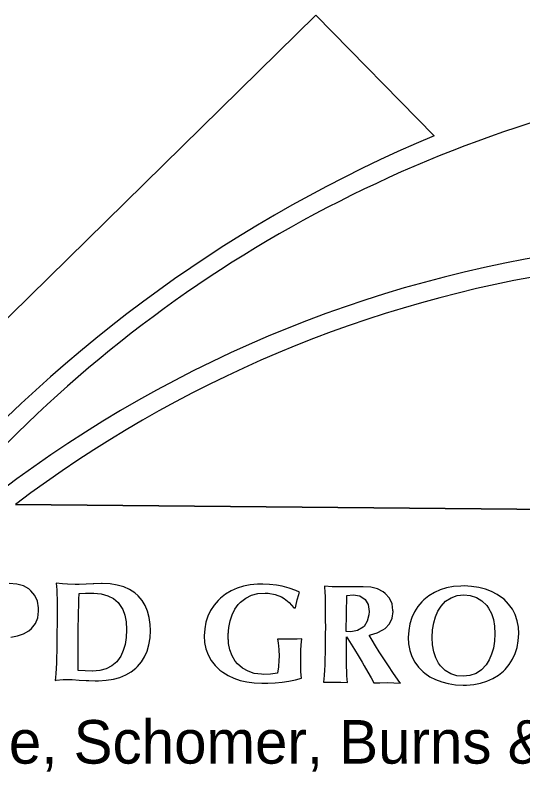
# Model space of a CAD drawing. Extents: x -37878.7 to -37844.7, y -19791.4 to -19769.4.
# Drawn here: x -37870.114 to -37869.256, y -19789.916 to -19788.629 of the extents above; entities that cross this region are included whole.
import ezdxf

# ---------------------------------------------------------------- set-up
doc = ezdxf.new("R2010")
doc.units = 0
for name, color, linetype in [('SC_Shading1', 7, 'Continuous'), ('SC_Shading2', 7, 'Continuous'), ('SC_Shading3', 7, 'Continuous'), ('SH_Text', 7, 'Continuous')]:
    doc.layers.add(name, color=color, linetype=linetype)

msp = doc.modelspace()

# ---------------------------------------------------------------- linework, layer by layer
at = {"layer": 'SC_Shading1'}
msp.add_lwpolyline([(-37870.1132, -19789.4561), (-37868.7819, -19789.4684), (-37869.1759, -19789.0615)], dxfattribs=at)
msp.add_arc((-37868.8722, -19791.0932), 2.0544, 98.5028, 127.1645, dxfattribs=at)
at = {"layer": 'SC_Shading2'}
msp.add_lwpolyline([(-37869.4058, -19788.8331), (-37869.6057, -19788.6294), (-37870.4446, -19789.4531), (-37870.2665, -19789.4547)], dxfattribs=at)
msp.add_arc((-37868.5042, -19790.9882), 2.336, 112.701, 138.9715, dxfattribs=at)
at = {"layer": 'SC_Shading3'}
for centre, radius, start, end in [((-37868.582, -19790.8858), 2.177, 99.7142, 138.9144), ((-37868.8727, -19791.0994), 2.0922, 97.565, 128.219)]:
    msp.add_arc(centre, radius, start, end, dxfattribs=at)
at = {"layer": 'SH_Text'}
for points in [[(-37870.4446, -19789.4531), (-37869.6057, -19788.6294), (-37869.4058, -19788.8331)], [(-37868.7819, -19789.4684), (-37870.1132, -19789.4561)], [(-37870.1216, -19789.6806), (-37870.11, -19789.6784), (-37870.0997, -19789.6747), (-37870.0911, -19789.6698), (-37870.0864, -19789.6658), (-37870.0798, -19789.6575), (-37870.0759, -19789.6478), (-37870.0744, -19789.6363), (-37870.0745, -19789.6311), (-37870.0765, -19789.6198), (-37870.0807, -19789.6101), (-37870.0873, -19789.6021), (-37870.0909, -19789.599), (-37870.1002, -19789.5938), (-37870.1113, -19789.5907), (-37870.1239, -19789.5895)], [(-37870.1113, -19789.5907), (-37870.1239, -19789.5895)], [(-37870.0873, -19789.6021), (-37870.0909, -19789.599), (-37870.1002, -19789.5938), (-37870.1113, -19789.5907)], [(-37869.8911, -19789.704), (-37869.888, -19789.6933), (-37869.8861, -19789.6818), (-37869.8854, -19789.6693), (-37869.8858, -19789.6592), (-37869.8873, -19789.6474), (-37869.8902, -19789.6367), (-37869.8942, -19789.627), (-37869.8995, -19789.6182), (-37869.9061, -19789.6106), (-37869.9119, -19789.6056), (-37869.9207, -19789.6), (-37869.9305, -19789.5956), (-37869.9416, -19789.5924), (-37869.9536, -19789.5904), (-37869.9669, -19789.5896), (-37869.9682, -19789.5896), (-37869.9813, -19789.59), (-37869.9823, -19789.5901), (-37869.9938, -19789.5906), (-37870.0061, -19789.5912), (-37870.0129, -19789.5913), (-37870.0254, -19789.591), (-37870.0339, -19789.5904), (-37870.0449, -19789.5891), (-37870.0439, -19789.6002), (-37870.0437, -19789.6054), (-37870.0433, -19789.6181), (-37870.0433, -19789.6258), (-37870.0432, -19789.6363), (-37870.0433, -19789.6475), (-37870.0433, -19789.6592), (-37870.0434, -19789.6714), (-37870.0435, -19789.6806), (-37870.0436, -19789.6923), (-37870.0438, -19789.7036), (-37870.0441, -19789.7145), (-37870.0443, -19789.7246), (-37870.0447, -19789.7326), (-37870.0452, -19789.7423), (-37870.0452, -19789.7424), (-37870.0464, -19789.7535), (-37870.0447, -19789.7533), (-37870.0328, -19789.752), (-37870.0312, -19789.752), (-37870.0195, -19789.7522), (-37870.0178, -19789.7522), (-37870.0057, -19789.753), (-37869.9942, -19789.7536), (-37869.9893, -19789.7539), (-37869.9789, -19789.7543), (-37869.973, -19789.7542), (-37869.96, -19789.7533), (-37869.948, -19789.7513), (-37869.9371, -19789.7483), (-37869.9271, -19789.7442), (-37869.9182, -19789.739), (-37869.9101, -19789.7327), (-37869.9074, -19789.7302), (-37869.9008, -19789.7223), (-37869.8953, -19789.7136), (-37869.8911, -19789.704)], [(-37870.0449, -19789.5891), (-37870.0439, -19789.6002), (-37870.0437, -19789.6054), (-37870.0433, -19789.6181), (-37870.0433, -19789.6258), (-37870.0432, -19789.6363), (-37870.0433, -19789.6475), (-37870.0433, -19789.6592), (-37870.0434, -19789.6714), (-37870.0435, -19789.6806), (-37870.0436, -19789.6923), (-37870.0438, -19789.7036), (-37870.0441, -19789.7145), (-37870.0443, -19789.7246), (-37870.0447, -19789.7326), (-37870.0452, -19789.7423), (-37870.0452, -19789.7424), (-37870.0464, -19789.7535), (-37870.0447, -19789.7533), (-37870.0328, -19789.752), (-37870.0312, -19789.752), (-37870.0195, -19789.7522)], [(-37870.0129, -19789.5913), (-37870.0254, -19789.591), (-37870.0339, -19789.5904), (-37870.0449, -19789.5891)], [(-37869.9669, -19789.5896), (-37869.9682, -19789.5896), (-37869.9813, -19789.59), (-37869.9823, -19789.5901), (-37869.9938, -19789.5906), (-37870.0061, -19789.5912), (-37870.0129, -19789.5913)], [(-37869.9416, -19789.5924), (-37869.9536, -19789.5904), (-37869.9669, -19789.5896)], [(-37869.9119, -19789.6056), (-37869.9207, -19789.6), (-37869.9305, -19789.5956), (-37869.9416, -19789.5924)], [(-37869.7531, -19789.664), (-37869.7509, -19789.6527), (-37869.7474, -19789.6425), (-37869.7429, -19789.6333), (-37869.7369, -19789.6252), (-37869.7331, -19789.6212), (-37869.7244, -19789.6143), (-37869.7147, -19789.6095), (-37869.7037, -19789.6066), (-37869.6918, -19789.6058), (-37869.6862, -19789.6061), (-37869.6746, -19789.6081), (-37869.6641, -19789.6123), (-37869.6595, -19789.6149), (-37869.6507, -19789.622), (-37869.643, -19789.631), (-37869.6404, -19789.631), (-37869.6399, -19789.628), (-37869.6376, -19789.6173), (-37869.6369, -19789.6154), (-37869.6337, -19789.6043), (-37869.6399, -19789.6016), (-37869.6509, -19789.5978), (-37869.663, -19789.5945), (-37869.6725, -19789.5928), (-37869.6844, -19789.5914), (-37869.6957, -19789.5908), (-37869.7046, -19789.591), (-37869.7168, -19789.5921), (-37869.7284, -19789.5944), (-37869.7391, -19789.5977), (-37869.7491, -19789.6022), (-37869.7584, -19789.6078), (-37869.7669, -19789.6144), (-37869.771, -19789.6182), (-37869.778, -19789.6263), (-37869.7839, -19789.6352), (-37869.7885, -19789.6448), (-37869.7917, -19789.6551), (-37869.7937, -19789.6663), (-37869.7944, -19789.678), (-37869.7938, -19789.6896), (-37869.7917, -19789.7003), (-37869.788, -19789.7105), (-37869.7829, -19789.7197), (-37869.7762, -19789.7281), (-37869.7681, -19789.7359), (-37869.7633, -19789.7395), (-37869.7543, -19789.7451), (-37869.7444, -19789.7498), (-37869.7339, -19789.7535), (-37869.7225, -19789.7561), (-37869.7102, -19789.7577), (-37869.6972, -19789.7582), (-37869.6871, -19789.7582), (-37869.6747, -19789.7577), (-37869.6626, -19789.7565), (-37869.6513, -19789.7548), (-37869.6404, -19789.7524), (-37869.63, -19789.7495), (-37869.6312, -19789.7392), (-37869.6315, -19789.7317), (-37869.6315, -19789.7183), (-37869.6314, -19789.7123), (-37869.6312, -19789.7027), (-37869.6308, -19789.6933), (-37869.6294, -19789.6834), (-37869.6376, -19789.6839), (-37869.6501, -19789.6839), (-37869.6593, -19789.6839), (-37869.6706, -19789.6836), (-37869.6694, -19789.6902), (-37869.6683, -19789.7012), (-37869.668, -19789.713), (-37869.6682, -19789.7191), (-37869.6691, -19789.7306), (-37869.6706, -19789.741), (-37869.6709, -19789.741), (-37869.6824, -19789.7428), (-37869.6944, -19789.7434), (-37869.6978, -19789.7432), (-37869.7099, -19789.7416), (-37869.7205, -19789.7381), (-37869.73, -19789.7328), (-37869.7382, -19789.7256), (-37869.7422, -19789.7208), (-37869.7475, -19789.712), (-37869.7513, -19789.702), (-37869.7535, -19789.6909), (-37869.7542, -19789.6773), (-37869.7531, -19789.664)], [(-37869.6957, -19789.5908), (-37869.7046, -19789.591), (-37869.7168, -19789.5921), (-37869.7284, -19789.5944), (-37869.7391, -19789.5977), (-37869.7491, -19789.6022), (-37869.7584, -19789.6078), (-37869.7669, -19789.6144), (-37869.771, -19789.6182), (-37869.778, -19789.6263), (-37869.7839, -19789.6352), (-37869.7885, -19789.6448), (-37869.7917, -19789.6551), (-37869.7937, -19789.6663), (-37869.7944, -19789.678), (-37869.7938, -19789.6896), (-37869.7917, -19789.7003), (-37869.788, -19789.7105), (-37869.7829, -19789.7197), (-37869.7762, -19789.7281), (-37869.7681, -19789.7359), (-37869.7633, -19789.7395), (-37869.7543, -19789.7451)], [(-37869.6337, -19789.6043), (-37869.6399, -19789.6016), (-37869.6509, -19789.5978), (-37869.663, -19789.5945), (-37869.6725, -19789.5928), (-37869.6844, -19789.5914), (-37869.6957, -19789.5908)], [(-37869.5541, -19789.6923), (-37869.5539, -19789.6801), (-37869.5518, -19789.6832), (-37869.5464, -19789.692), (-37869.5406, -19789.7014), (-37869.5343, -19789.7116), (-37869.5277, -19789.7225), (-37869.524, -19789.7288), (-37869.5179, -19789.7394), (-37869.5125, -19789.749), (-37869.5079, -19789.7576), (-37869.498, -19789.7573), (-37869.4854, -19789.7572), (-37869.4739, -19789.7575), (-37869.4628, -19789.758), (-37869.4637, -19789.7568), (-37869.4707, -19789.7476), (-37869.4758, -19789.7401), (-37869.4833, -19789.7289), (-37869.4921, -19789.7154), (-37869.4987, -19789.705), (-37869.505, -19789.6949), (-37869.5107, -19789.6855), (-37869.5157, -19789.677), (-37869.5137, -19789.6766), (-37869.5021, -19789.6731), (-37869.4924, -19789.668), (-37869.489, -19789.6657), (-37869.4815, -19789.6577), (-37869.4769, -19789.6482), (-37869.4753, -19789.6373), (-37869.4755, -19789.6353), (-37869.477, -19789.624), (-37869.4814, -19789.6143), (-37869.4886, -19789.6064), (-37869.4921, -19789.6037), (-37869.5016, -19789.599), (-37869.5127, -19789.5961), (-37869.5258, -19789.5951), (-37869.555, -19789.5954), (-37869.5782, -19789.5952), (-37869.5914, -19789.5944), (-37869.5905, -19789.6056), (-37869.5904, -19789.6108), (-37869.5899, -19789.6234), (-37869.59, -19789.63), (-37869.5899, -19789.6405), (-37869.5899, -19789.6517), (-37869.5898, -19789.6634), (-37869.5899, -19789.6756), (-37869.59, -19789.6835), (-37869.5903, -19789.6952), (-37869.5904, -19789.7065), (-37869.5906, -19789.7173), (-37869.5909, -19789.7276), (-37869.5912, -19789.7356), (-37869.5918, -19789.7454), (-37869.5929, -19789.7565), (-37869.5852, -19789.7563), (-37869.5727, -19789.7563), (-37869.5638, -19789.7564), (-37869.5525, -19789.7569), (-37869.5534, -19789.7458), (-37869.5537, -19789.7406), (-37869.554, -19789.7279), (-37869.554, -19789.7252), (-37869.5542, -19789.7148), (-37869.5543, -19789.7038), (-37869.5541, -19789.6923)], [(-37869.5782, -19789.5952), (-37869.5914, -19789.5944)], [(-37869.5914, -19789.5944), (-37869.5905, -19789.6056)], [(-37869.2629, -19789.6744), (-37869.2635, -19789.6634), (-37869.2655, -19789.6526), (-37869.2689, -19789.6423), (-37869.2738, -19789.6329), (-37869.2801, -19789.6244), (-37869.2879, -19789.6164), (-37869.2906, -19789.6143), (-37869.2993, -19789.6081), (-37869.3088, -19789.6031), (-37869.3193, -19789.5992), (-37869.3305, -19789.5964), (-37869.3426, -19789.5947), (-37869.3555, -19789.5939), (-37869.361, -19789.594), (-37869.3733, -19789.595), (-37869.3849, -19789.5971), (-37869.3957, -19789.6004), (-37869.4056, -19789.6049), (-37869.4149, -19789.6105), (-37869.4234, -19789.6174), (-37869.4267, -19789.6206), (-37869.4337, -19789.6287), (-37869.4392, -19789.6377), (-37869.4436, -19789.6474), (-37869.4468, -19789.6579), (-37869.4489, -19789.669), (-37869.4496, -19789.681), (-37869.4491, -19789.6919), (-37869.4471, -19789.7029), (-37869.4436, -19789.7132), (-37869.4387, -19789.7224), (-37869.4324, -19789.7311), (-37869.4246, -19789.7389), (-37869.4219, -19789.741), (-37869.4132, -19789.7472), (-37869.4037, -19789.7522), (-37869.3932, -19789.7561), (-37869.382, -19789.7589), (-37869.3699, -19789.7608), (-37869.357, -19789.7614), (-37869.3514, -19789.7614), (-37869.339, -19789.7604), (-37869.3274, -19789.7582), (-37869.3167, -19789.7549), (-37869.3067, -19789.7504), (-37869.2974, -19789.7447), (-37869.289, -19789.7379), (-37869.2859, -19789.7349), (-37869.279, -19789.7267), (-37869.2733, -19789.7177), (-37869.2689, -19789.7081), (-37869.2656, -19789.6976), (-37869.2638, -19789.6865), (-37869.2629, -19789.6744)], [(-37869.3555, -19789.5939), (-37869.361, -19789.594), (-37869.3733, -19789.595), (-37869.3849, -19789.5971), (-37869.3957, -19789.6004), (-37869.4056, -19789.6049), (-37869.4149, -19789.6105), (-37869.4234, -19789.6174), (-37869.4267, -19789.6206), (-37869.4337, -19789.6287), (-37869.4392, -19789.6377), (-37869.4436, -19789.6474), (-37869.4468, -19789.6579), (-37869.4489, -19789.669), (-37869.4496, -19789.681), (-37869.4491, -19789.6919), (-37869.4471, -19789.7029), (-37869.4436, -19789.7132), (-37869.4387, -19789.7224), (-37869.4324, -19789.7311), (-37869.4246, -19789.7389), (-37869.4219, -19789.741), (-37869.4132, -19789.7472)], [(-37869.2993, -19789.6081), (-37869.3088, -19789.6031), (-37869.3193, -19789.5992), (-37869.3305, -19789.5964), (-37869.3426, -19789.5947), (-37869.3555, -19789.5939)], [(-37870.0911, -19789.6698), (-37870.0864, -19789.6658), (-37870.0798, -19789.6575), (-37870.0759, -19789.6478), (-37870.0744, -19789.6363), (-37870.0745, -19789.6311), (-37870.0765, -19789.6198), (-37870.0807, -19789.6101), (-37870.0873, -19789.6021)], [(-37870.0075, -19789.6961), (-37870.0075, -19789.6842), (-37870.0074, -19789.6716), (-37870.0073, -19789.6616), (-37870.0071, -19789.6496), (-37870.007, -19789.638), (-37870.0067, -19789.627), (-37870.0065, -19789.6166), (-37870.0061, -19789.6067), (-37869.9954, -19789.6062), (-37869.9832, -19789.606), (-37869.9813, -19789.606), (-37869.9686, -19789.6073), (-37869.9575, -19789.6104), (-37869.9481, -19789.6152), (-37869.9401, -19789.622), (-37869.9375, -19789.6251), (-37869.9323, -19789.6335), (-37869.9286, -19789.6433), (-37869.9264, -19789.6546), (-37869.9258, -19789.6677), (-37869.9265, -19789.6811), (-37869.9284, -19789.6928), (-37869.9313, -19789.7032), (-37869.9356, -19789.7124), (-37869.9409, -19789.7202), (-37869.9425, -19789.7221), (-37869.9505, -19789.729), (-37869.96, -19789.734), (-37869.971, -19789.7368), (-37869.9835, -19789.7378), (-37869.996, -19789.7375), (-37870.0073, -19789.7365), (-37870.0074, -19789.7288), (-37870.0076, -19789.7185), (-37870.0076, -19789.7075), (-37870.0075, -19789.6961)], [(-37869.9837, -19789.7378), (-37869.996, -19789.7375), (-37870.0073, -19789.7365), (-37870.0074, -19789.7288), (-37870.0076, -19789.7185), (-37870.0076, -19789.7075), (-37870.0075, -19789.6961), (-37870.0075, -19789.6842), (-37870.0074, -19789.6716), (-37870.0073, -19789.6616), (-37870.0071, -19789.6496), (-37870.007, -19789.638), (-37870.0067, -19789.627), (-37870.0065, -19789.6166), (-37870.0061, -19789.6067), (-37869.9954, -19789.6062), (-37869.9832, -19789.606)], [(-37869.9832, -19789.606), (-37869.9813, -19789.606), (-37869.9686, -19789.6073), (-37869.9575, -19789.6104), (-37869.9481, -19789.6152), (-37869.9401, -19789.622), (-37869.9375, -19789.6251), (-37869.9323, -19789.6335), (-37869.9286, -19789.6433), (-37869.9264, -19789.6546), (-37869.9258, -19789.6674), (-37869.9258, -19789.668), (-37869.9265, -19789.6811), (-37869.9284, -19789.6928), (-37869.9313, -19789.7032), (-37869.9356, -19789.7124), (-37869.9409, -19789.7202), (-37869.9425, -19789.7221), (-37869.9505, -19789.729), (-37869.96, -19789.734), (-37869.971, -19789.7368), (-37869.9835, -19789.7378), (-37869.9837, -19789.7378)], [(-37869.9182, -19789.739), (-37869.9101, -19789.7327), (-37869.9074, -19789.7302), (-37869.9008, -19789.7223), (-37869.8953, -19789.7136), (-37869.8911, -19789.704), (-37869.888, -19789.6933), (-37869.8861, -19789.6818), (-37869.8854, -19789.6693), (-37869.8858, -19789.6592), (-37869.8873, -19789.6474), (-37869.8902, -19789.6367), (-37869.8942, -19789.627), (-37869.8995, -19789.6182), (-37869.9061, -19789.6106), (-37869.9119, -19789.6056)], [(-37869.6944, -19789.7434), (-37869.6978, -19789.7432), (-37869.7099, -19789.7416), (-37869.7205, -19789.7381), (-37869.73, -19789.7328), (-37869.7382, -19789.7256), (-37869.7422, -19789.7208), (-37869.7475, -19789.712), (-37869.7513, -19789.702), (-37869.7535, -19789.6909), (-37869.7542, -19789.6785), (-37869.7541, -19789.6763), (-37869.7531, -19789.664), (-37869.7509, -19789.6527), (-37869.7474, -19789.6425), (-37869.7429, -19789.6333), (-37869.7369, -19789.6252), (-37869.7331, -19789.6212), (-37869.7244, -19789.6143), (-37869.7147, -19789.6095), (-37869.7037, -19789.6066), (-37869.6918, -19789.6058)], [(-37869.6918, -19789.6058), (-37869.6862, -19789.6061), (-37869.6746, -19789.6081), (-37869.6641, -19789.6123), (-37869.6595, -19789.6149), (-37869.6507, -19789.622), (-37869.643, -19789.631), (-37869.6404, -19789.631), (-37869.6399, -19789.628), (-37869.6376, -19789.6173), (-37869.6369, -19789.6154), (-37869.6337, -19789.6043)], [(-37869.6918, -19789.6058), (-37869.6862, -19789.6061), (-37869.6746, -19789.6081), (-37869.6641, -19789.6123), (-37869.6595, -19789.6149), (-37869.6507, -19789.622), (-37869.643, -19789.631), (-37869.6404, -19789.631), (-37869.6399, -19789.628), (-37869.6376, -19789.6173), (-37869.6369, -19789.6154), (-37869.6337, -19789.6043)], [(-37869.5905, -19789.6056), (-37869.5904, -19789.6108), (-37869.5899, -19789.6234), (-37869.59, -19789.63), (-37869.5899, -19789.6405), (-37869.5899, -19789.6517), (-37869.5898, -19789.6634), (-37869.5899, -19789.6756), (-37869.59, -19789.6835), (-37869.5903, -19789.6952), (-37869.5904, -19789.7065), (-37869.5906, -19789.7173), (-37869.5909, -19789.7276), (-37869.5912, -19789.7356), (-37869.5918, -19789.7454), (-37869.5918, -19789.7454)], [(-37869.5258, -19789.5951), (-37869.555, -19789.5954), (-37869.5782, -19789.5952)], [(-37869.5127, -19789.5961), (-37869.5258, -19789.5951)], [(-37869.5021, -19789.6731), (-37869.4924, -19789.668), (-37869.489, -19789.6657), (-37869.4815, -19789.6577), (-37869.4769, -19789.6482), (-37869.4753, -19789.6373), (-37869.4755, -19789.6353), (-37869.477, -19789.624), (-37869.4814, -19789.6143), (-37869.4886, -19789.6064), (-37869.4921, -19789.6037), (-37869.5016, -19789.599), (-37869.5127, -19789.5961)], [(-37869.5544, -19789.6709), (-37869.5538, -19789.6098), (-37869.5427, -19789.609), (-37869.5316, -19789.6107), (-37869.5227, -19789.6165), (-37869.5224, -19789.6166), (-37869.5174, -19789.6254), (-37869.5157, -19789.6372), (-37869.5161, -19789.6425), (-37869.5189, -19789.6534), (-37869.5244, -19789.6621), (-37869.5261, -19789.6637), (-37869.5354, -19789.6694), (-37869.547, -19789.6712), (-37869.5544, -19789.6709)], [(-37869.547, -19789.6712), (-37869.5544, -19789.6709), (-37869.5538, -19789.6098), (-37869.5427, -19789.609)], [(-37869.5427, -19789.609), (-37869.5316, -19789.6107), (-37869.5227, -19789.6165), (-37869.5224, -19789.6166), (-37869.5174, -19789.6254), (-37869.5157, -19789.6372), (-37869.5161, -19789.6425), (-37869.5189, -19789.6534), (-37869.5244, -19789.6621), (-37869.5261, -19789.6637), (-37869.5354, -19789.6694), (-37869.547, -19789.6712)], [(-37869.4132, -19789.7472), (-37869.4037, -19789.7522), (-37869.3932, -19789.7561), (-37869.382, -19789.7589), (-37869.3699, -19789.7608), (-37869.357, -19789.7614), (-37869.3514, -19789.7614), (-37869.339, -19789.7604), (-37869.3274, -19789.7582), (-37869.3167, -19789.7549), (-37869.3067, -19789.7504), (-37869.2974, -19789.7447), (-37869.289, -19789.7379), (-37869.2859, -19789.7349), (-37869.279, -19789.7267), (-37869.2733, -19789.7177), (-37869.2689, -19789.7081), (-37869.2656, -19789.6976), (-37869.2638, -19789.6865), (-37869.2629, -19789.6744), (-37869.2635, -19789.6634), (-37869.2655, -19789.6526), (-37869.2689, -19789.6423), (-37869.2738, -19789.6329), (-37869.2801, -19789.6244), (-37869.2879, -19789.6164), (-37869.2906, -19789.6143), (-37869.2993, -19789.6081)], [(-37869.4132, -19789.7472), (-37869.4037, -19789.7522), (-37869.3932, -19789.7561), (-37869.382, -19789.7589), (-37869.3699, -19789.7608), (-37869.357, -19789.7614), (-37869.3514, -19789.7614), (-37869.339, -19789.7604), (-37869.3274, -19789.7582), (-37869.3167, -19789.7549), (-37869.3067, -19789.7504), (-37869.2974, -19789.7447), (-37869.289, -19789.7379), (-37869.2859, -19789.7349), (-37869.279, -19789.7267), (-37869.2733, -19789.7177), (-37869.2689, -19789.7081), (-37869.2656, -19789.6976), (-37869.2638, -19789.6865), (-37869.2629, -19789.6744), (-37869.2635, -19789.6634), (-37869.2655, -19789.6526), (-37869.2689, -19789.6423), (-37869.2738, -19789.6329), (-37869.2801, -19789.6244), (-37869.2879, -19789.6164), (-37869.2906, -19789.6143), (-37869.2993, -19789.6081)], [(-37869.4085, -19789.6679), (-37869.4066, -19789.6563), (-37869.4036, -19789.6458), (-37869.3995, -19789.6365), (-37869.3943, -19789.6281), (-37869.3865, -19789.6197), (-37869.3773, -19789.6137), (-37869.3672, -19789.61), (-37869.3556, -19789.609), (-37869.3451, -19789.6099), (-37869.3344, -19789.6132), (-37869.3251, -19789.6189), (-37869.3171, -19789.6268), (-37869.3139, -19789.6313), (-37869.3092, -19789.6403), (-37869.3058, -19789.6504), (-37869.3039, -19789.6619), (-37869.3033, -19789.6745), (-37869.304, -19789.6873), (-37869.3059, -19789.699), (-37869.3088, -19789.7094), (-37869.3129, -19789.7189), (-37869.3181, -19789.7271), (-37869.3182, -19789.7273), (-37869.326, -19789.7358), (-37869.3351, -19789.7418), (-37869.3454, -19789.7453), (-37869.3569, -19789.7465), (-37869.3674, -19789.7455), (-37869.3779, -19789.7422), (-37869.3872, -19789.7366), (-37869.3952, -19789.7286), (-37869.3986, -19789.7242), (-37869.4032, -19789.7152), (-37869.4067, -19789.7051), (-37869.4087, -19789.6936), (-37869.4092, -19789.6808), (-37869.4085, -19789.6679)], [(-37869.3569, -19789.7465), (-37869.3674, -19789.7455), (-37869.3779, -19789.7422), (-37869.3872, -19789.7366), (-37869.3952, -19789.7286), (-37869.3986, -19789.7242), (-37869.4032, -19789.7152), (-37869.4067, -19789.7051), (-37869.4087, -19789.6936), (-37869.4092, -19789.6811), (-37869.4092, -19789.6805), (-37869.4085, -19789.6679), (-37869.4066, -19789.6563), (-37869.4036, -19789.6458), (-37869.3995, -19789.6365), (-37869.3943, -19789.6281), (-37869.3943, -19789.6281), (-37869.3865, -19789.6197), (-37869.3773, -19789.6137), (-37869.3672, -19789.61), (-37869.3556, -19789.609)], [(-37869.3556, -19789.609), (-37869.3451, -19789.6099), (-37869.3344, -19789.6132), (-37869.3251, -19789.6189), (-37869.3171, -19789.6268), (-37869.3139, -19789.6313), (-37869.3092, -19789.6403), (-37869.3058, -19789.6504), (-37869.3039, -19789.6619), (-37869.3033, -19789.6744), (-37869.3033, -19789.6747), (-37869.304, -19789.6873), (-37869.3059, -19789.699), (-37869.3088, -19789.7094), (-37869.3129, -19789.7189), (-37869.3181, -19789.7271), (-37869.3182, -19789.7273), (-37869.326, -19789.7358), (-37869.3351, -19789.7418), (-37869.3454, -19789.7453), (-37869.3569, -19789.7465)], [(-37869.3556, -19789.609), (-37869.3451, -19789.6099), (-37869.3344, -19789.6132), (-37869.3251, -19789.6189), (-37869.3171, -19789.6268), (-37869.3139, -19789.6313), (-37869.3092, -19789.6403), (-37869.3058, -19789.6504), (-37869.3039, -19789.6619), (-37869.3033, -19789.6744), (-37869.3033, -19789.6747), (-37869.304, -19789.6873), (-37869.3059, -19789.699), (-37869.3088, -19789.7094), (-37869.3129, -19789.7189), (-37869.3181, -19789.7271), (-37869.3182, -19789.7273), (-37869.326, -19789.7358), (-37869.3351, -19789.7418), (-37869.3454, -19789.7453), (-37869.3569, -19789.7465)], [(-37870.1216, -19789.6806), (-37870.11, -19789.6784), (-37870.0997, -19789.6747), (-37870.0911, -19789.6698)], [(-37869.7543, -19789.7451), (-37869.7444, -19789.7498), (-37869.7339, -19789.7535), (-37869.7225, -19789.7561), (-37869.7102, -19789.7577), (-37869.6972, -19789.7582), (-37869.6871, -19789.7582), (-37869.6747, -19789.7577), (-37869.6626, -19789.7565), (-37869.6513, -19789.7548), (-37869.6404, -19789.7524), (-37869.63, -19789.7495), (-37869.6312, -19789.7392), (-37869.6315, -19789.7317), (-37869.6315, -19789.7183), (-37869.6314, -19789.7123), (-37869.6312, -19789.7027), (-37869.6308, -19789.6933), (-37869.6294, -19789.6834)], [(-37869.6501, -19789.6839), (-37869.6593, -19789.6839), (-37869.6706, -19789.6836)], [(-37869.6706, -19789.6836), (-37869.6694, -19789.6902)], [(-37869.6294, -19789.6834), (-37869.6376, -19789.6839), (-37869.6501, -19789.6839)], [(-37869.5727, -19789.7563), (-37869.5638, -19789.7564), (-37869.5525, -19789.7569), (-37869.5525, -19789.7569), (-37869.5534, -19789.7458), (-37869.5537, -19789.7406), (-37869.554, -19789.7279), (-37869.554, -19789.7252), (-37869.5542, -19789.7148), (-37869.5543, -19789.7038), (-37869.5541, -19789.6923), (-37869.5539, -19789.6801)], [(-37869.5539, -19789.6801), (-37869.5518, -19789.6832), (-37869.5464, -19789.692), (-37869.5406, -19789.7014), (-37869.5343, -19789.7116), (-37869.5277, -19789.7225), (-37869.524, -19789.7288), (-37869.5179, -19789.7394), (-37869.5125, -19789.749), (-37869.5079, -19789.7576), (-37869.498, -19789.7573), (-37869.4854, -19789.7572)], [(-37869.5157, -19789.677), (-37869.5137, -19789.6766), (-37869.5021, -19789.6731)], [(-37869.4637, -19789.7568), (-37869.4707, -19789.7476), (-37869.4758, -19789.7401), (-37869.4833, -19789.7289), (-37869.4921, -19789.7154), (-37869.4987, -19789.705), (-37869.505, -19789.6949), (-37869.5107, -19789.6855), (-37869.5157, -19789.677)], [(-37869.6694, -19789.6902), (-37869.6683, -19789.7012), (-37869.668, -19789.713), (-37869.6682, -19789.7191), (-37869.6691, -19789.7306), (-37869.6706, -19789.741), (-37869.6709, -19789.741), (-37869.6824, -19789.7428), (-37869.6944, -19789.7434)], [(-37869.948, -19789.7513), (-37869.9371, -19789.7483), (-37869.9271, -19789.7442), (-37869.9182, -19789.739)], [(-37869.5918, -19789.7454), (-37869.5929, -19789.7565), (-37869.5852, -19789.7563), (-37869.5727, -19789.7563)], [(-37870.0195, -19789.7522), (-37870.0178, -19789.7522), (-37870.0057, -19789.753), (-37869.9942, -19789.7536), (-37869.9893, -19789.7539), (-37869.9789, -19789.7543), (-37869.973, -19789.7542), (-37869.96, -19789.7533), (-37869.948, -19789.7513)], [(-37870.0195, -19789.7522), (-37870.0178, -19789.7522), (-37870.0057, -19789.753), (-37869.9942, -19789.7536), (-37869.9893, -19789.7539), (-37869.9789, -19789.7543), (-37869.973, -19789.7542), (-37869.96, -19789.7533), (-37869.948, -19789.7513)], [(-37869.4854, -19789.7572), (-37869.4739, -19789.7575), (-37869.4628, -19789.758), (-37869.4637, -19789.7568)], [(-37869.4854, -19789.7572), (-37869.4739, -19789.7575), (-37869.4628, -19789.758), (-37869.4637, -19789.7568)]]:
    msp.add_lwpolyline(points, dxfattribs=at)
for centre, radius, start, end in [((-37868.582, -19790.8858), 2.177, 99.7142, 138.9144), ((-37868.5042, -19790.9882), 2.336, 112.701, 138.9715), ((-37868.8727, -19791.0994), 2.0922, 97.565, 128.219), ((-37868.8722, -19791.0932), 2.0544, 98.5028, 127.1645)]:
    msp.add_arc(centre, radius, start, end, dxfattribs=at)

# ---------------------------------------------------------------- texts
at = {"layer": 'SC_Shading2'}
msp.add_text('Glaus, Pyle, Schomer, Burns & Dehaven, Inc.', height=0.073658, rotation=360, dxfattribs=at).set_placement((-37870.5736, -19789.8941))

doc.saveas('drawing.dxf')
